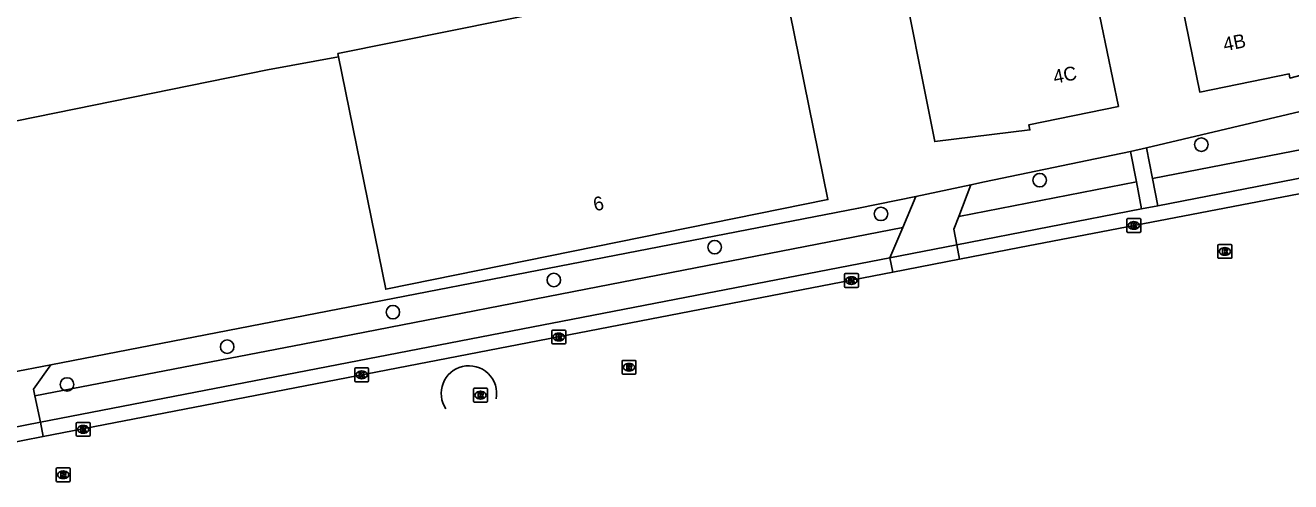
# Model space of a CAD drawing. Extents: x 161477 to 163040, y 383680 to 384868.
# Drawn here: x 162576.9 to 162668.4, y 383858.8 to 383891.8 of the extents above; entities that cross this region are included whole.
import ezdxf

# ---------------------------------------------------------------- set-up
doc = ezdxf.new("R2010")
doc.units = 0
for name, color, linetype in [('IMGEO_Boom', 7, 'Continuous'), ('IMGEO_Groenvoorziening', 7, 'Continuous'), ('IMGEO_Hek', 7, 'Continuous'), ('IMGEO_Kolk', 7, 'Continuous'), ('IMGEO_Pand', 7, 'Continuous'), ('IMGEO_Pand_nummerreeks', 7, 'Continuous'), ('IMGEO_Rijbaan_lokaal_open', 7, 'Continuous'), ('IMGEO_Rioolput', 7, 'Continuous'), ('IMGEO_Terreindeel_onvherhard', 7, 'Continuous'), ('IMGEO_Voetpad_open', 7, 'Continuous')]:
    doc.layers.add(name, color=color, linetype=linetype)

msp = doc.modelspace()

# ---------------------------------------------------------------- linework, layer by layer
at = {"layer": 'IMGEO_Boom'}
for centre in [(162661.969, 383883.175), (162650.271, 383880.604), (162638.781, 383878.159), (162626.745, 383875.752), (162615.105, 383873.373), (162603.457, 383871.05), (162591.464, 383868.546), (162579.873, 383865.815)]:
    msp.add_circle(centre, 0.489, dxfattribs=at)
at = {"layer": 'IMGEO_Groenvoorziening'}
for points in [[(162691.273, 383890.805), (162658.007, 383882.95)], [(162658.444, 383880.709), (162689.605, 383886.785)], [(162645.275, 383880.26), (162646.268, 383880.468), (162656.837, 383882.679)], [(162657.266, 383880.479), (162644.414, 383877.973)], [(162641.303, 383879.43), (162637.156, 383878.562), (162578.701, 383867.244)], [(162577.536, 383865), (162599.689, 383869.251), (162640.356, 383877.181)]]:
    msp.add_lwpolyline(points, dxfattribs=at)
at = {"layer": 'IMGEO_Hek'}
msp.add_lwpolyline([(162569.006, 383882.66), (162574.963, 383883.66), (162574.783, 383884.612), (162594.389, 383888.579), (162599.524, 383889.535)], dxfattribs=at)
at = {"layer": 'IMGEO_Kolk'}
for p, q in [((162656.581, 383876.897), (162656.581, 383877.749)), ((162656.656, 383877.823), (162657.508, 383877.823)), ((162657.582, 383877.749), (162657.582, 383876.897)), ((162657.508, 383876.823), (162656.656, 383876.823)), ((162657.092, 383877.043), (162657.067, 383877.043)), ((162657.069, 383877.603), (162657.094, 383877.603)), ((162636.143, 383872.909), (162636.143, 383873.761)), ((162636.218, 383873.835), (162637.07, 383873.835)), ((162636.654, 383873.055), (162636.629, 383873.055)), ((162636.631, 383873.615), (162636.656, 383873.615)), ((162637.144, 383873.761), (162637.144, 383872.909)), ((162637.07, 383872.835), (162636.218, 383872.835)), ((162614.963, 383868.822), (162614.963, 383869.674)), ((162615.038, 383869.748), (162615.89, 383869.748)), ((162615.451, 383869.528), (162615.476, 383869.528)), ((162615.964, 383869.674), (162615.964, 383868.822)), ((162615.89, 383868.748), (162615.038, 383868.748)), ((162615.474, 383868.968), (162615.449, 383868.968)), ((162600.699, 383866.082), (162600.699, 383866.934)), ((162600.774, 383867.008), (162601.626, 383867.008)), ((162601.187, 383866.788), (162601.212, 383866.788)), ((162601.7, 383866.934), (162601.7, 383866.082)), ((162601.626, 383866.008), (162600.774, 383866.008)), ((162601.21, 383866.228), (162601.185, 383866.228)), ((162580.543, 383862.141), (162580.543, 383862.993)), ((162580.618, 383863.067), (162581.47, 383863.067)), ((162581.544, 383862.993), (162581.544, 383862.141)), ((162581.47, 383862.067), (162580.618, 383862.067)), ((162581.054, 383862.287), (162581.029, 383862.287)), ((162581.031, 383862.847), (162581.056, 383862.847))]:
    msp.add_line(p, q, dxfattribs=at)
for points in [[(162656.581, 383876.897), (162656.581, 383877.749)], [(162656.656, 383877.823), (162657.508, 383877.823)], [(162657.582, 383877.749), (162657.582, 383876.897)], [(162657.508, 383876.823), (162656.656, 383876.823)], [(162656.902, 383877.523), (162657.025, 383877.523), (162657.025, 383877.372), (162657.155, 383877.523), (162657.319, 383877.523), (162657.173, 383877.372), (162657.326, 383877.123), (162657.174, 383877.123), (162657.089, 383877.287), (162657.025, 383877.22), (162657.025, 383877.123), (162656.902, 383877.123), (162656.902, 383877.523)], [(162636.143, 383872.909), (162636.143, 383873.761)], [(162636.218, 383873.835), (162637.07, 383873.835)], [(162636.464, 383873.535), (162636.587, 383873.535), (162636.587, 383873.384), (162636.717, 383873.535), (162636.881, 383873.535), (162636.735, 383873.384), (162636.888, 383873.135), (162636.736, 383873.135), (162636.651, 383873.299), (162636.587, 383873.232), (162636.587, 383873.135), (162636.464, 383873.135), (162636.464, 383873.535)], [(162637.144, 383873.761), (162637.144, 383872.909)], [(162637.07, 383872.835), (162636.218, 383872.835)], [(162614.963, 383868.822), (162614.963, 383869.674)], [(162615.038, 383869.748), (162615.89, 383869.748)], [(162615.284, 383869.448), (162615.407, 383869.448), (162615.407, 383869.297), (162615.537, 383869.448), (162615.701, 383869.448), (162615.555, 383869.297), (162615.708, 383869.048), (162615.556, 383869.048), (162615.471, 383869.212), (162615.407, 383869.145), (162615.407, 383869.048), (162615.284, 383869.048), (162615.284, 383869.448)], [(162615.964, 383869.674), (162615.964, 383868.822)], [(162615.89, 383868.748), (162615.038, 383868.748)], [(162600.699, 383866.082), (162600.699, 383866.934)], [(162600.774, 383867.008), (162601.626, 383867.008)], [(162601.02, 383866.708), (162601.143, 383866.708), (162601.143, 383866.557), (162601.273, 383866.708), (162601.437, 383866.708), (162601.291, 383866.557), (162601.444, 383866.308), (162601.292, 383866.308), (162601.207, 383866.472), (162601.143, 383866.405), (162601.143, 383866.308), (162601.02, 383866.308), (162601.02, 383866.708)], [(162601.7, 383866.934), (162601.7, 383866.082)], [(162601.626, 383866.008), (162600.774, 383866.008)], [(162580.543, 383862.141), (162580.543, 383862.993)], [(162580.618, 383863.067), (162581.47, 383863.067)], [(162581.544, 383862.993), (162581.544, 383862.141)], [(162581.47, 383862.067), (162580.618, 383862.067)], [(162580.864, 383862.767), (162580.987, 383862.767), (162580.987, 383862.616), (162581.117, 383862.767), (162581.281, 383862.767), (162581.135, 383862.616), (162581.288, 383862.367), (162581.136, 383862.367), (162581.051, 383862.531), (162580.987, 383862.464), (162580.987, 383862.367), (162580.864, 383862.367), (162580.864, 383862.767)]]:
    msp.add_lwpolyline(points, dxfattribs=at)
for centre, start, end in [((162656.658, 383877.747), 91.55205, 178.44795), ((162656.658, 383877.747), 91.55205, 178.44795), ((162657.506, 383877.747), 1.55205, 88.44795), ((162657.506, 383877.747), 1.55205, 88.44795), ((162656.658, 383876.899), 181.55205, 268.44795), ((162656.658, 383876.899), 181.55205, 268.44795), ((162657.506, 383876.899), 271.55205, 358.44795), ((162657.506, 383876.899), 271.55205, 358.44795), ((162636.22, 383873.759), 91.55205, 178.44795), ((162636.22, 383873.759), 91.55205, 178.44795), ((162637.068, 383873.759), 1.55205, 88.44795), ((162637.068, 383873.759), 1.55205, 88.44795), ((162636.22, 383872.911), 181.55205, 268.44795), ((162636.22, 383872.911), 181.55205, 268.44795), ((162637.068, 383872.911), 271.55205, 358.44795), ((162637.068, 383872.911), 271.55205, 358.44795), ((162615.04, 383869.672), 91.55205, 178.44795), ((162615.04, 383869.672), 91.55205, 178.44795), ((162615.888, 383869.672), 1.55205, 88.44795), ((162615.888, 383869.672), 1.55205, 88.44795), ((162615.04, 383868.824), 181.55205, 268.44795), ((162615.04, 383868.824), 181.55205, 268.44795), ((162615.888, 383868.824), 271.55205, 358.44795), ((162615.888, 383868.824), 271.55205, 358.44795), ((162600.776, 383866.932), 91.55205, 178.44795), ((162600.776, 383866.932), 91.55205, 178.44795), ((162601.624, 383866.932), 1.55205, 88.44795), ((162601.624, 383866.932), 1.55205, 88.44795), ((162600.776, 383866.084), 181.55205, 268.44795), ((162600.776, 383866.084), 181.55205, 268.44795), ((162601.624, 383866.084), 271.55205, 358.44795), ((162601.624, 383866.084), 271.55205, 358.44795), ((162580.62, 383862.991), 91.55205, 178.44795), ((162580.62, 383862.991), 91.55205, 178.44795), ((162581.468, 383862.991), 1.55205, 88.44795), ((162581.468, 383862.991), 1.55205, 88.44795), ((162580.62, 383862.143), 181.55205, 268.44795), ((162580.62, 383862.143), 181.55205, 268.44795), ((162581.468, 383862.143), 271.55205, 358.44795), ((162581.468, 383862.143), 271.55205, 358.44795)]:
    msp.add_arc(centre, 0.0765, start, end, dxfattribs=at)
for centre, major_axis, ratio, start_param, end_param in [((162657.068, 383877.323), (-0.387, 0.002), 0.722429, 4.712389, 7.853982), ((162657.093, 383877.323), (-0.39, 0.002), 0.717154, 1.570796, 4.712389), ((162636.63, 383873.335), (-0.387, 0.002), 0.722429, 4.712389, 7.853982), ((162636.655, 383873.335), (-0.39, 0.002), 0.717154, 1.570796, 4.712389), ((162615.45, 383869.248), (-0.387, 0.002), 0.722429, 4.712389, 7.853982), ((162615.475, 383869.248), (-0.39, 0.002), 0.717154, 1.570796, 4.712389), ((162601.186, 383866.508), (-0.387, 0.002), 0.722429, 4.712389, 7.853982), ((162601.211, 383866.508), (-0.39, 0.002), 0.717154, 1.570796, 4.712389), ((162581.03, 383862.567), (-0.387, 0.002), 0.722429, 4.712389, 7.853982), ((162581.055, 383862.567), (-0.39, 0.002), 0.717154, 1.570796, 4.712389)]:
    msp.add_ellipse(centre, major_axis=major_axis, ratio=ratio, start_param=start_param, end_param=end_param, dxfattribs=at)
at = {"layer": 'IMGEO_Pand'}
for points in [[(162658.994, 383901.089), (162661.848, 383886.979), (162668.334, 383888.296), (162668.382, 383887.992), (162675.11, 383889.779), (162672.281, 383903.585)], [(162639.904, 383897.324), (162642.68, 383883.391), (162649.563, 383884.239), (162649.485, 383884.608), (162655.972, 383885.941), (162653.099, 383899.807)], [(162631.487, 383896.245), (162599.479, 383889.759), (162599.524, 383889.535)], [(162599.524, 383889.535), (162602.935, 383872.706), (162634.943, 383879.192), (162631.487, 383896.245)]]:
    msp.add_lwpolyline(points, dxfattribs=at)
at = {"layer": 'IMGEO_Rijbaan_lokaal_open'}
for points in [[(162688.666, 383883.378), (162648.815, 383875.718), (162644.463, 383874.875)], [(162644.463, 383874.875), (162639.64, 383873.942)], [(162639.64, 383873.942), (162578.152, 383862.037)], [(162578.152, 383862.037), (162573.704, 383861.176)]]:
    msp.add_lwpolyline(points, dxfattribs=at)
for start, end in [(103.55257, 213.85854), (348.77525, 103.55144)]:
    msp.add_arc((162608.958, 383865.162), 2.006, start, end, dxfattribs=at)
at = {"layer": 'IMGEO_Rioolput'}
for p, q in [((162663.174, 383875.017), (162663.174, 383875.869)), ((162663.249, 383875.943), (162664.101, 383875.943)), ((162664.175, 383875.869), (162664.175, 383875.017)), ((162664.101, 383874.943), (162663.249, 383874.943)), ((162663.685, 383875.163), (162663.66, 383875.163)), ((162663.662, 383875.723), (162663.687, 383875.723)), ((162620.121, 383867.559), (162620.973, 383867.559)), ((162620.046, 383866.633), (162620.046, 383867.485)), ((162620.557, 383866.779), (162620.532, 383866.779)), ((162620.534, 383867.339), (162620.559, 383867.339)), ((162621.047, 383867.485), (162621.047, 383866.633)), ((162620.973, 383866.559), (162620.121, 383866.559)), ((162609.296, 383864.613), (162609.296, 383865.465)), ((162609.371, 383865.539), (162610.223, 383865.539)), ((162609.784, 383865.319), (162609.809, 383865.319)), ((162610.297, 383865.465), (162610.297, 383864.613)), ((162610.223, 383864.539), (162609.371, 383864.539)), ((162609.807, 383864.759), (162609.782, 383864.759)), ((162579.094, 383858.85), (162579.094, 383859.702)), ((162579.169, 383859.776), (162580.021, 383859.776)), ((162579.582, 383859.556), (162579.607, 383859.556)), ((162580.095, 383859.702), (162580.095, 383858.85)), ((162580.021, 383858.776), (162579.169, 383858.776)), ((162579.605, 383858.996), (162579.58, 383858.996))]:
    msp.add_line(p, q, dxfattribs=at)
for points in [[(162663.174, 383875.017), (162663.174, 383875.869)], [(162663.249, 383875.943), (162664.101, 383875.943)], [(162664.175, 383875.869), (162664.175, 383875.017)], [(162664.101, 383874.943), (162663.249, 383874.943)], [(162663.763, 383875.641), (162663.511, 383875.643), (162663.511, 383875.243)], [(162663.511, 383875.243), (162663.635, 383875.243), (162663.635, 383875.405), (162663.646, 383875.405)], [(162663.689, 383875.562), (162663.635, 383875.562), (162663.635, 383875.481)], [(162663.635, 383875.481), (162663.687, 383875.481)], [(162663.693, 383875.376), (162663.764, 383875.243), (162663.904, 383875.243), (162663.839, 383875.369)], [(162620.121, 383867.559), (162620.973, 383867.559)], [(162620.046, 383866.633), (162620.046, 383867.485)], [(162620.635, 383867.257), (162620.383, 383867.259), (162620.383, 383866.859)], [(162620.383, 383866.859), (162620.507, 383866.859), (162620.507, 383867.021), (162620.518, 383867.021)], [(162620.561, 383867.178), (162620.507, 383867.178), (162620.507, 383867.097)], [(162620.507, 383867.097), (162620.559, 383867.097)], [(162620.565, 383866.992), (162620.636, 383866.859), (162620.776, 383866.859), (162620.711, 383866.985)], [(162621.047, 383867.485), (162621.047, 383866.633)], [(162620.973, 383866.559), (162620.121, 383866.559)], [(162609.296, 383864.613), (162609.296, 383865.465)], [(162609.371, 383865.539), (162610.223, 383865.539)], [(162609.885, 383865.237), (162609.633, 383865.239), (162609.633, 383864.839)], [(162609.633, 383864.839), (162609.757, 383864.839), (162609.757, 383865.001), (162609.768, 383865.001)], [(162609.811, 383865.158), (162609.757, 383865.158), (162609.757, 383865.077)], [(162609.757, 383865.077), (162609.809, 383865.077)], [(162609.815, 383864.972), (162609.886, 383864.839), (162610.026, 383864.839), (162609.961, 383864.965)], [(162610.297, 383865.465), (162610.297, 383864.613)], [(162610.223, 383864.539), (162609.371, 383864.539)], [(162579.094, 383858.85), (162579.094, 383859.702)], [(162579.169, 383859.776), (162580.021, 383859.776)], [(162579.683, 383859.474), (162579.431, 383859.476), (162579.431, 383859.076)], [(162579.609, 383859.395), (162579.555, 383859.395), (162579.555, 383859.314)], [(162579.555, 383859.314), (162579.607, 383859.314)], [(162580.095, 383859.702), (162580.095, 383858.85)], [(162580.021, 383858.776), (162579.169, 383858.776)], [(162579.431, 383859.076), (162579.555, 383859.076), (162579.555, 383859.238), (162579.566, 383859.238)], [(162579.613, 383859.209), (162579.684, 383859.076), (162579.824, 383859.076), (162579.759, 383859.202)]]:
    msp.add_lwpolyline(points, dxfattribs=at)
for centre, radius, start, end in [((162663.251, 383875.867), 0.0765, 91.55205, 178.44795), ((162663.251, 383875.867), 0.0765, 91.55205, 178.44795), ((162664.099, 383875.867), 0.0765, 1.55205, 88.44795), ((162664.099, 383875.867), 0.0765, 1.55205, 88.44795), ((162663.251, 383875.019), 0.0765, 181.55205, 268.44795), ((162663.251, 383875.019), 0.0765, 181.55205, 268.44795), ((162663.645, 383875.352), 0.0533, 26.02933, 88.69889), ((162663.671, 383875.67), 0.19, 274.7715, 282.96867), ((162663.695, 383875.466), 0.0964, 77.00612, 93.18647), ((162663.709, 383875.523), 0.0378, 276.66336, 79.67722), ((162663.762, 383875.531), 0.109, 350.36119, 89.41601), ((162663.76, 383875.531), 0.112, 277.58423, 350.98172), ((162663.744, 383875.316), 0.108, 29.51342, 73.79051), ((162664.099, 383875.019), 0.0765, 271.55205, 358.44795), ((162664.099, 383875.019), 0.0765, 271.55205, 358.44795), ((162620.123, 383867.483), 0.0765, 91.55205, 178.44795), ((162620.123, 383867.483), 0.0765, 91.55205, 178.44795), ((162620.971, 383867.483), 0.0765, 1.55205, 88.44795), ((162620.971, 383867.483), 0.0765, 1.55205, 88.44795), ((162620.517, 383866.968), 0.0533, 26.02933, 88.69889), ((162620.543, 383867.286), 0.19, 274.7715, 282.96867), ((162620.567, 383867.082), 0.0964, 77.00612, 93.18647), ((162620.581, 383867.139), 0.0378, 276.66336, 79.67722), ((162620.634, 383867.147), 0.109, 350.36119, 89.41601), ((162620.632, 383867.147), 0.112, 277.58423, 350.98172), ((162620.616, 383866.932), 0.108, 29.51342, 73.79051), ((162620.123, 383866.635), 0.0765, 181.55205, 268.44795), ((162620.123, 383866.635), 0.0765, 181.55205, 268.44795), ((162620.971, 383866.635), 0.0765, 271.55205, 358.44795), ((162620.971, 383866.635), 0.0765, 271.55205, 358.44795), ((162609.373, 383865.463), 0.0765, 91.55205, 178.44795), ((162609.373, 383865.463), 0.0765, 91.55205, 178.44795), ((162609.767, 383864.948), 0.0533, 26.02933, 88.69889), ((162609.793, 383865.266), 0.19, 274.7715, 282.96867), ((162609.817, 383865.062), 0.0964, 77.00612, 93.18647), ((162609.831, 383865.119), 0.0378, 276.66336, 79.67722), ((162609.884, 383865.127), 0.109, 350.36119, 89.41601), ((162609.882, 383865.127), 0.112, 277.58423, 350.98172), ((162609.866, 383864.912), 0.108, 29.51342, 73.79051), ((162610.221, 383865.463), 0.0765, 1.55205, 88.44795), ((162610.221, 383865.463), 0.0765, 1.55205, 88.44795), ((162609.373, 383864.615), 0.0765, 181.55205, 268.44795), ((162609.373, 383864.615), 0.0765, 181.55205, 268.44795), ((162610.221, 383864.615), 0.0765, 271.55205, 358.44795), ((162610.221, 383864.615), 0.0765, 271.55205, 358.44795), ((162579.171, 383859.7), 0.0765, 91.55205, 178.44795), ((162579.171, 383859.7), 0.0765, 91.55205, 178.44795), ((162579.591, 383859.503), 0.19, 274.7715, 282.96867), ((162579.615, 383859.299), 0.0964, 77.00612, 93.18647), ((162579.629, 383859.356), 0.0378, 276.66336, 79.67722), ((162579.682, 383859.364), 0.109, 350.36119, 89.41601), ((162579.68, 383859.364), 0.112, 277.58423, 350.98172), ((162580.019, 383859.7), 0.0765, 1.55205, 88.44795), ((162580.019, 383859.7), 0.0765, 1.55205, 88.44795), ((162579.171, 383858.852), 0.0765, 181.55205, 268.44795), ((162579.171, 383858.852), 0.0765, 181.55205, 268.44795), ((162579.565, 383859.185), 0.0533, 26.02933, 88.69889), ((162579.664, 383859.149), 0.108, 29.51342, 73.79051), ((162580.019, 383858.852), 0.0765, 271.55205, 358.44795), ((162580.019, 383858.852), 0.0765, 271.55205, 358.44795)]:
    msp.add_arc(centre, radius, start, end, dxfattribs=at)
for centre, major_axis, ratio, start_param, end_param in [((162663.661, 383875.443), (-0.387, 0.002), 0.722429, 4.712389, 7.853982), ((162663.686, 383875.443), (-0.39, 0.002), 0.717154, 1.570796, 4.712389), ((162620.533, 383867.059), (-0.387, 0.002), 0.722429, 4.712389, 7.853982), ((162620.558, 383867.059), (-0.39, 0.002), 0.717154, 1.570796, 4.712389), ((162609.783, 383865.039), (-0.387, 0.002), 0.722429, 4.712389, 7.853982), ((162609.808, 383865.039), (-0.39, 0.002), 0.717154, 1.570796, 4.712389), ((162579.581, 383859.276), (-0.387, 0.002), 0.722429, 4.712389, 7.853982), ((162579.606, 383859.276), (-0.39, 0.002), 0.717154, 1.570796, 4.712389)]:
    msp.add_ellipse(centre, major_axis=major_axis, ratio=ratio, start_param=start_param, end_param=end_param, dxfattribs=at)
at = {"layer": 'IMGEO_Terreindeel_onvherhard'}
msp.add_lwpolyline([(162569.006, 383882.66), (162574.963, 383883.66), (162574.783, 383884.612), (162594.389, 383888.579), (162599.524, 383889.535)], dxfattribs=at)
at = {"layer": 'IMGEO_Voetpad_open'}
for points in [[(162689.605, 383886.785), (162688.684, 383884.567), (162658.827, 383878.745)], [(162658.007, 383882.95), (162656.837, 383882.679)], [(162656.837, 383882.679), (162657.266, 383880.479)], [(162658.444, 383880.709), (162658.007, 383882.95)], [(162657.266, 383880.479), (162657.649, 383878.517)], [(162658.827, 383878.745), (162658.444, 383880.709)], [(162641.303, 383879.43), (162645.275, 383880.26)], [(162644.414, 383877.973), (162645.275, 383880.26)], [(162640.356, 383877.181), (162641.303, 383879.43)], [(162658.827, 383878.745), (162657.649, 383878.517)], [(162644.414, 383877.973), (162644.065, 383877.046), (162644.278, 383875.927)], [(162657.649, 383878.517), (162644.278, 383875.927)], [(162639.433, 383874.989), (162640.356, 383877.181)], [(162644.278, 383875.927), (162639.433, 383874.989)], [(162644.278, 383875.927), (162644.463, 383874.875)], [(162639.433, 383874.989), (162577.942, 383863.087)], [(162639.64, 383873.942), (162639.433, 383874.989)], [(162578.701, 383867.244), (162569.632, 383865.488)], [(162577.536, 383865), (162577.434, 383865.48), (162578.701, 383867.244)], [(162577.942, 383863.087), (162577.536, 383865)], [(162573.495, 383862.226), (162577.942, 383863.087)], [(162578.152, 383862.037), (162577.942, 383863.087)]]:
    msp.add_lwpolyline(points, dxfattribs=at)

# ---------------------------------------------------------------- texts
at = {"layer": 'IMGEO_Pand_nummerreeks'}
for s, rotation, p in [('4B', 11.49926, (162663.658, 383889.918)), ('4C', 11.6024, (162651.359, 383887.566)), ('6', 11.49926, (162618.069, 383878.344))]:
    msp.add_text(s, height=1, rotation=rotation, dxfattribs=at).set_placement(p)

doc.saveas('drawing.dxf')
